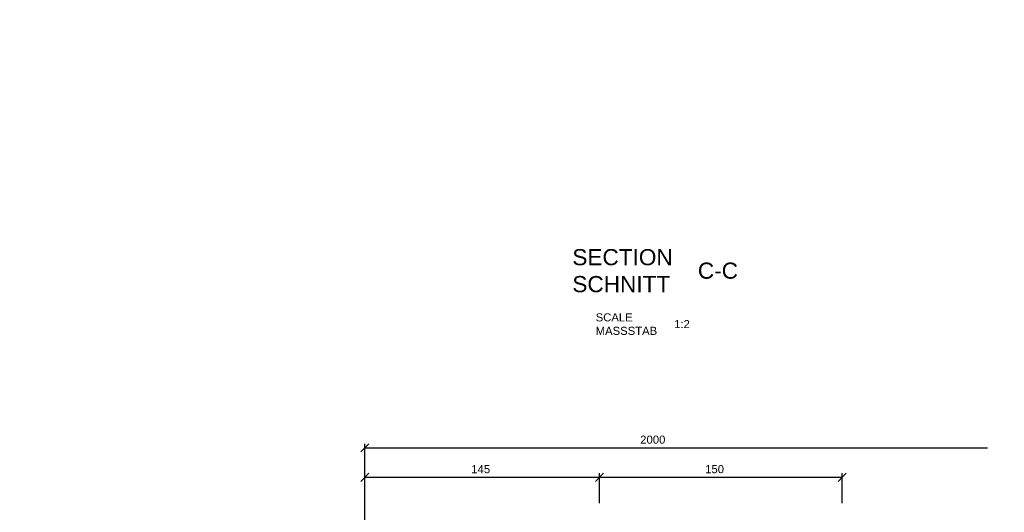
# Model space of a CAD drawing. Header units: millimetres. Extents: x -3395 to 5934498, y -177084 to 63013.
# Tile 590 of 652: x 169273 to 169881, y -35890 to -35585. Entities that reach past the tile are written whole.
import ezdxf

# ---------------------------------------------------------------- set-up
doc = ezdxf.new("R2010")
doc.units = ezdxf.units.MM
doc.layers.add('Beschriftung', color=7, linetype='Continuous', lineweight=9)
doc.styles.add('LBB3.5M1000', font='isocp.shx', dxfattribs={"height": 3.5})

msp = doc.modelspace()

# ---------------------------------------------------------------- linework, layer by layer
at = {"linetype": 'Continuous'}
for p, q in [((169483.64419, -35852.24715), (169488.64419, -35847.24715)), ((169486.14419, -36014.13995), (169486.14419, -35847.24715)), ((169486.14419, -35849.74715), (169871.14389, -35849.74715)), ((169483.64419, -35870.49645), (169488.64419, -35865.49645)), ((169486.14419, -35867.99645), (169781.14419, -35867.99645)), ((169628.64419, -35870.49645), (169633.64419, -35865.49645)), ((169631.14419, -35884.08135), (169631.14419, -35865.49645)), ((169783.64419, -35865.49645), (169778.64419, -35870.49645)), ((169781.14419, -35884.08135), (169781.14419, -35865.49645))]:
    msp.add_line(p, q, dxfattribs=at)

# ---------------------------------------------------------------- texts
at = {"ltscale": 50, "line_spacing_factor": 0.499988}
for s, insert, char_height, width, attachment_point in [('{\\fArial|b0|i0|c0|p34;SECTION\\P                    C-C\\PSCHNITT}', (169614.36206, -35740.22705), 10, 184.70341, 4), ('{\\fArial|b0|i0|c0|p34;SCALE\\P                         1:2\\PMASSSTAB}', (169628.79468, -35773.25967), 5, 168.08935, 4), ('{\\fArial|b0|i0|c0|p34;2000}', (169656.34437, -35847.2631), 5, 24.60963, 7), ('{\\fArial|b0|i0|c0|p34;145}', (169551.88857, -35865.5124), 5, 24.60963, 7), ('{\\fArial|b0|i0|c0|p34;150}', (169696.48527, -35865.5124), 5, 24.60963, 7)]:
    msp.add_mtext(s, dxfattribs=dict(at, insert=insert, char_height=char_height, width=width, attachment_point=attachment_point))
at = {"layer": 'Beschriftung', "insert": (106350.01929, -34689.66028), "char_height": 200, "width": 8324.4402209, "attachment_point": 1, "style": 'LBB3.5M1000'}
msp.add_mtext('\\pi1056.3;{\\fArial|b0|i0|c0|p34;MANHOLES \\fCastellar|b0|i0|c0|p18;I\\fArial|b0|i0|c0|p34; - \\fCastellar|b0|i0|c0|p18;III\\fArial|b0|i0|c0|p34; (\\fCastellar|b0|i0|c0|p18;I\\fArial|b0|i0|c0|p34; AND \\fCastellar|b0|i0|c0|p18;II\\fArial|b0|i0|c0|p34; WITHOUT LADDER)\\P\\pi497.77;\\fArial|b0|i1|c0|p34;MONTAGEÖFFNUNGEN \\fCastellar|b0|i1|c0|p18;I\\fArial|b0|i1|c0|p34;-\\fCastellar|b0|i1|c0|p18;III\\fArial|b0|i1|c0|p34; (\\fCastellar|b0|i1|c0|p18;I\\fArial|b0|i1|c0|p34; UND \\fCastellar|b0|i1|c0|p18;II\\fArial|b0|i1|c0|p34; OHNE LEITER)}', dxfattribs=at)

doc.saveas('drawing.dxf')
